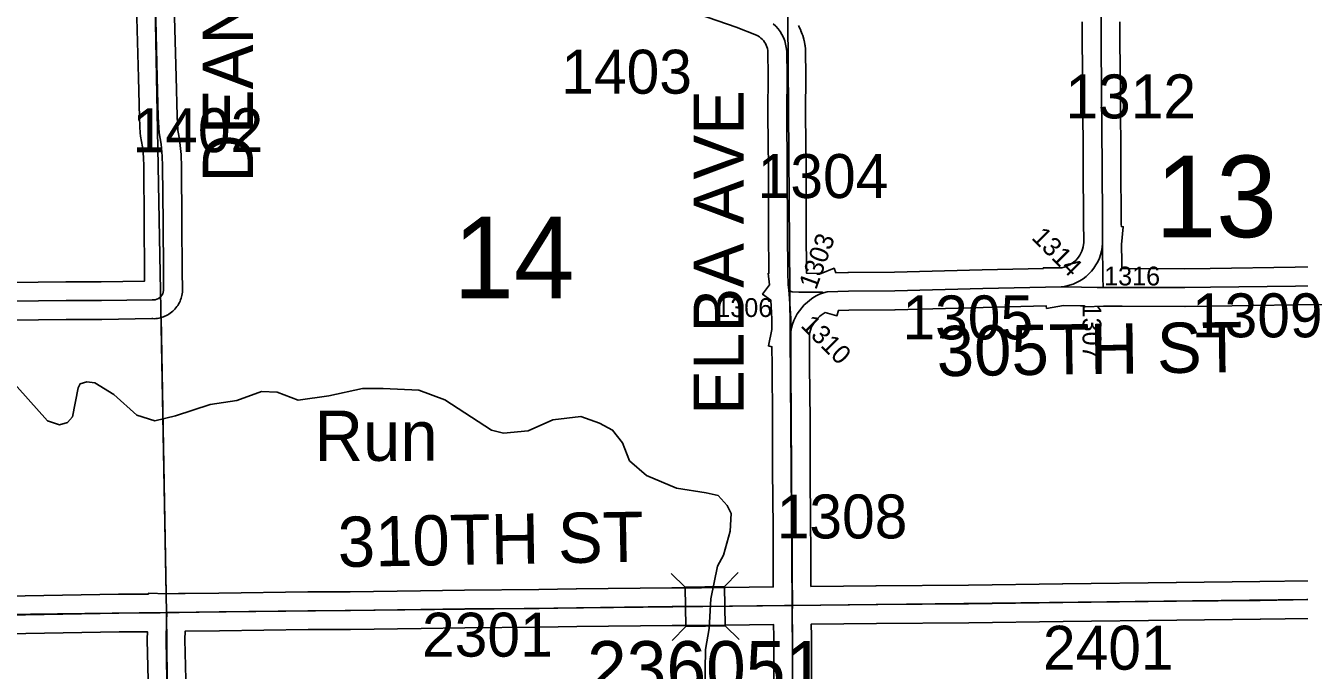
# Model space of a CAD drawing. Extents: x 23.6 to 68.7, y -63 to -29.
# Drawn here: x 36.588 to 38.618, y -54.804 to -53.776 of the extents above; entities that cross this region are included whole.
import ezdxf

# ---------------------------------------------------------------- set-up
doc = ezdxf.new("R2010")
doc.units = 0
for name, color, linetype in [('tdCoHydroRiver', 7, 'Continuous'), ('tdCoHydroTxtLg', 7, 'Continuous'), ('tdCoSecRdNmbr', 7, 'Continuous'), ('tdCoSecRdTxt', 7, 'Continuous'), ('tdCoSecRteBand', 7, 'Continuous'), ('tdCoSecRteCL', 7, 'Continuous'), ('tdCoSectLine', 7, 'Continuous'), ('tdCoSectLinePart', 7, 'Continuous'), ('tdCoSectNmbr', 7, 'Continuous'), ('tdCoStrucSec', 7, 'Continuous'), ('tdCoStrucSecFHWANum', 7, 'Continuous'), ('tdCoSurfAsphalt', 7, 'Continuous'), ('tdCoSurfGravel', 7, 'Continuous')]:
    doc.layers.add(name, color=color, linetype=linetype)

msp = doc.modelspace()

# ---------------------------------------------------------------- linework, layer by layer
at = {"layer": 'tdCoHydroRiver'}
msp.add_lwpolyline([(37.6684, -54.9672), (37.6715, -54.7699), (37.6775, -54.7367), (37.6803, -54.6893), (37.691, -54.6371), (37.7003, -54.6197), (37.711, -54.5817), (37.7124, -54.5533), (37.706, -54.5407), (37.6916, -54.525), (37.6727, -54.5205), (37.6252, -54.513), (37.5777, -54.4928), (37.5507, -54.4694), (37.5394, -54.441), (37.5235, -54.4206), (37.5029, -54.4097), (37.4728, -54.3989), (37.4286, -54.404), (37.3893, -54.4217), (37.3499, -54.4252), (37.3309, -54.4206), (37.2563, -54.3723), (37.2151, -54.3568), (37.1583, -54.3541), (37.1251, -54.3544), (37.0716, -54.3659), (37.0227, -54.3726), (36.9894, -54.3602), (36.9642, -54.3588), (36.9248, -54.3734), (36.8823, -54.38), (36.8272, -54.3978), (36.7941, -54.406), (36.7656, -54.3968), (36.729, -54.3639), (36.6989, -54.3452), (36.6862, -54.3437), (36.6752, -54.347), (36.6721, -54.3533), (36.663, -54.3992), (36.6552, -54.4087), (36.6426, -54.4119), (36.6236, -54.4058), (36.5615, -54.3368)], dxfattribs=at)
at = {"layer": 'tdCoSecRteBand'}
for points in [[(36.5193, -54.1857), (36.6526, -54.1843), (36.6528, -54.1843), (36.653, -54.1843), (36.7089, -54.1843), (36.7781, -54.1832), (36.778, -54.1686), (36.7774, -54.0907), (36.7766, -54.0006), (36.7763, -53.9859), (36.7747, -53.9693), (36.7716, -53.9525), (36.7713, -53.9506), (36.7712, -53.9486), (36.7698, -53.9232), (36.7698, -53.9228), (36.7697, -53.9223), (36.7682, -53.8594), (36.7682, -53.8594), (36.7682, -53.8594), (36.7654, -53.7449)], [(36.8254, -53.7436), (36.8281, -53.8579), (36.8297, -53.9204), (36.831, -53.9435), (36.834, -53.9597), (36.8342, -53.961), (36.8343, -53.9624), (36.8361, -53.9813), (36.8362, -53.9823), (36.8362, -53.9834), (36.8366, -53.9993), (36.8366, -53.9996), (36.8366, -53.9998), (36.8374, -54.0902), (36.8374, -54.0902), (36.8374, -54.0902), (36.838, -54.1681), (36.838, -54.1681), (36.838, -54.1682), (36.8382, -54.1954), (36.8382, -54.1956), (36.8382, -54.1959), (36.8382, -54.1985), (36.8382, -54.2009), (36.8378, -54.2033), (36.8373, -54.2059), (36.8369, -54.2083), (36.8361, -54.2105), (36.8353, -54.213), (36.8345, -54.2153), (36.8334, -54.2174), (36.8321, -54.2198), (36.831, -54.2219), (36.8295, -54.2238), (36.8279, -54.2259), (36.8264, -54.2278), (36.8247, -54.2295), (36.8228, -54.2313), (36.821, -54.2329), (36.819, -54.2343), (36.8169, -54.2358), (36.8149, -54.2371), (36.8127, -54.2381), (36.8103, -54.2393), (36.8081, -54.2403), (36.8058, -54.2409), (36.8033, -54.2416), (36.8009, -54.2423), (36.7985, -54.2426), (36.7959, -54.2429), (36.7935, -54.2432), (36.7911, -54.243), (36.7894, -54.243), (36.7097, -54.2443), (36.7094, -54.2443), (36.7092, -54.2443), (36.6531, -54.2443), (36.5199, -54.2457)], [(36.5582, -54.6853), (36.7365, -54.6821), (36.7367, -54.6821), (36.7368, -54.6821), (36.7841, -54.6817), (36.7842, -54.6806), (36.8135, -54.6813), (36.8323, -54.6809), (36.8325, -54.6809), (36.8325, -54.6809), (36.8428, -54.6807), (36.8428, -54.6808), (36.8965, -54.6801), (37.0379, -54.6784), (37.038, -54.6784), (37.0381, -54.6784), (37.1057, -54.678), (37.2178, -54.6766), (37.2876, -54.6754), (37.2877, -54.6754), (37.2879, -54.6754), (37.4063, -54.6746), (37.4657, -54.6736), (37.4658, -54.6736), (37.4659, -54.6736), (37.618, -54.6718), (37.6181, -54.6718), (37.6182, -54.6718), (37.6654, -54.6716), (37.7797, -54.6703), (37.7797, -54.6701), (37.7797, -54.6701), (37.7795, -54.6618), (37.7795, -54.6614), (37.7795, -54.6609), (37.7797, -54.6059), (37.7792, -54.5761), (37.7792, -54.5759), (37.7792, -54.5757), (37.7786, -54.4836), (37.7786, -54.4835), (37.7786, -54.4835), (37.7784, -54.4058), (37.7776, -54.3176), (37.7776, -54.3175), (37.7776, -54.3174), (37.7775, -54.2877), (37.7719, -54.2865), (37.7774, -54.2602), (37.7774, -54.2436), (37.7757, -54.2135), (37.7627, -54.2041), (37.7735, -54.1891), (37.7715, -54.1707), (37.7727, -54.1706), (37.7726, -54.1702), (37.7726, -54.1695), (37.7722, -54.1034), (37.7722, -54.1034), (37.7722, -54.1034), (37.7719, -54.0032), (37.7711, -53.9191), (37.7711, -53.9188), (37.7711, -53.9185), (37.7717, -53.8515), (37.7711, -53.8229), (37.7711, -53.8228), (37.7711, -53.8227), (37.771, -53.8185), (37.7707, -53.8157), (37.7702, -53.8128), (37.7694, -53.8101), (37.7683, -53.8074), (37.767, -53.8048), (37.7655, -53.8024), (37.7638, -53.8), (37.7619, -53.7979), (37.7598, -53.7959), (37.7576, -53.7941), (37.7552, -53.7926), (37.7531, -53.7914), (37.7203, -53.7789), (37.6312, -53.7476)], [(37.8197, -53.7758), (37.8202, -53.777), (37.8227, -53.782), (37.8233, -53.7832), (37.8238, -53.7844), (37.8258, -53.7896), (37.8263, -53.7909), (37.8266, -53.7921), (37.8282, -53.7975), (37.8285, -53.7988), (37.8288, -53.8001), (37.8299, -53.8055), (37.8301, -53.8068), (37.8302, -53.8081), (37.8308, -53.8137), (37.831, -53.815), (37.831, -53.8163), (37.8311, -53.8218), (37.8316, -53.8507), (37.8317, -53.8511), (37.8317, -53.8516), (37.8311, -53.9188), (37.8318, -54.0027), (37.8318, -54.0028), (37.8318, -54.0029), (37.8322, -54.1031), (37.8326, -54.1685), (37.8328, -54.1708), (37.8558, -54.171)], [(37.8558, -54.171), (37.8766, -54.1628), (37.8795, -54.17), (37.8985, -54.1694), (37.8989, -54.1694), (37.8993, -54.1694), (37.9727, -54.1687), (38.1125, -54.1651), (38.1125, -54.1651), (38.1126, -54.1651), (38.2101, -54.1629), (38.2101, -54.162), (38.2374, -54.1623), (38.2396, -54.1619), (38.2431, -54.1611), (38.2464, -54.1599), (38.2497, -54.1585), (38.2529, -54.1568), (38.2559, -54.1548), (38.2587, -54.1527), (38.2614, -54.1503), (38.2638, -54.1476), (38.2661, -54.1448), (38.2681, -54.1419), (38.2698, -54.1387), (38.2713, -54.1355), (38.2725, -54.1321), (38.2734, -54.1286), (38.2741, -54.1251), (38.2744, -54.122), (38.2741, -54.0867), (38.2741, -54.0867), (38.2741, -54.0867), (38.2734, -54.0014), (38.2734, -54.0014), (38.2734, -54.0013), (38.2726, -53.8838), (38.2718, -53.802), (38.2718, -53.8018), (38.2718, -53.8016), (38.2719, -53.77)], [(38.3319, -53.77), (38.3318, -53.8016), (38.3326, -53.8833), (38.3326, -53.8833), (38.3326, -53.8834), (38.3334, -54.0009), (38.3341, -54.0862), (38.3341, -54.0931), (38.3342, -54.0962), (38.3373, -54.0965), (38.3344, -54.1247), (38.3347, -54.1531), (38.3348, -54.1633), (38.4352, -54.1635), (38.4757, -54.163), (38.611, -54.1612), (38.6689, -54.1602)], [(38.6699, -54.2202), (38.6119, -54.2212), (38.6119, -54.2212), (38.6118, -54.2212), (38.4765, -54.223), (38.4765, -54.223), (38.4765, -54.223), (38.4357, -54.2235), (38.4355, -54.2235), (38.4353, -54.2235), (38.3354, -54.2233), (38.3058, -54.2233), (38.2763, -54.2242), (38.2763, -54.2233), (38.2754, -54.2233), (38.2754, -54.2228), (38.2704, -54.2226), (38.2695, -54.2226), (38.2695, -54.2226), (38.2421, -54.2223), (38.2151, -54.2268), (38.2144, -54.2228), (38.114, -54.2251), (37.974, -54.2287), (37.9737, -54.2287), (37.9735, -54.2287), (37.9002, -54.2294), (37.8833, -54.2299), (37.881, -54.2384), (37.8621, -54.2334), (37.8591, -54.2351), (37.8561, -54.2373), (37.8532, -54.2396), (37.8504, -54.2422), (37.8479, -54.245), (37.8456, -54.2479), (37.8436, -54.251), (37.8417, -54.2543), (37.8402, -54.2577), (37.8388, -54.2612), (37.8378, -54.2648), (37.8374, -54.2664), (37.8375, -54.2933), (37.8376, -54.3171), (37.8384, -54.4054), (37.8384, -54.4055), (37.8384, -54.4056), (37.8386, -54.4833), (37.8391, -54.5751), (37.8397, -54.6051), (37.8397, -54.6055), (37.8397, -54.6059), (37.8395, -54.6606), (37.8397, -54.6695)], [(37.8397, -54.6695), (37.9434, -54.6685), (37.9435, -54.6685), (37.9435, -54.6685), (38.0906, -54.6674), (38.2407, -54.6653), (38.2408, -54.6653), (38.2408, -54.6653), (38.4219, -54.6632), (38.4219, -54.6632), (38.422, -54.6632), (38.5547, -54.662), (38.6337, -54.6607)], [(38.6346, -54.7206), (38.5556, -54.722), (38.5555, -54.722), (38.5554, -54.722), (38.4226, -54.7232), (38.2415, -54.7253), (38.0914, -54.7274), (38.0912, -54.7274), (38.0911, -54.7274), (37.944, -54.7285), (37.84, -54.7295), (37.8403, -54.7485), (37.8403, -54.7487), (37.8403, -54.749), (37.8403, -54.7966), (37.8409, -54.8997)], [(36.7835, -54.8187), (36.7823, -54.7545), (36.7823, -54.7538), (36.7823, -54.7531), (36.7826, -54.7417), (36.7375, -54.7421), (36.5592, -54.7453)], [(37.7809, -54.9), (37.7803, -54.7969), (37.7803, -54.7968), (37.7803, -54.7967), (37.7803, -54.7492), (37.78, -54.7303), (37.666, -54.7316), (37.6659, -54.7316), (37.6658, -54.7316), (37.6186, -54.7318), (37.4666, -54.7336), (37.4071, -54.7346), (37.407, -54.7346), (37.4068, -54.7346), (37.2884, -54.7354), (37.2187, -54.7366), (37.2187, -54.7366), (37.2186, -54.7366), (37.1063, -54.738), (37.1062, -54.738), (37.1062, -54.738), (37.0386, -54.7384), (36.8972, -54.7401), (36.8972, -54.7401), (36.8972, -54.7401), (36.8427, -54.7408), (36.8423, -54.7541), (36.8435, -54.8177)]]:
    msp.add_lwpolyline(points, dxfattribs=at)
at = {"layer": 'tdCoSecRteCL'}
for points in [[(38.3044, -54.1233), (38.3041, -54.0865), (38.3034, -54.0011), (38.3026, -53.8836), (38.3018, -53.8017), (38.3019, -53.7698), (38.3014, -53.7361), (38.301, -53.6936), (38.3004, -53.6405), (38.2988, -53.5205), (38.2978, -53.4363), (38.2968, -53.3126), (38.2952, -53.202), (38.294, -53.0848), (38.2925, -52.9801), (38.2927, -52.8684), (38.2911, -52.7672), (38.2904, -52.7124), (38.2902, -52.6963)], [(36.5196, -54.2157), (36.653, -54.2143), (36.7092, -54.2143), (36.7899, -54.213), (36.7925, -54.2131), (36.7951, -54.2128), (36.7976, -54.2121), (36.8, -54.211), (36.8022, -54.2095), (36.8041, -54.2077), (36.8057, -54.2056), (36.8069, -54.2033), (36.8078, -54.2008), (36.8082, -54.1982), (36.8082, -54.1956), (36.808, -54.1684), (36.8074, -54.0904), (36.8066, -54.0001), (36.8062, -53.9841), (36.8045, -53.9652), (36.8011, -53.947), (36.7997, -53.9216), (36.7982, -53.8586), (36.7954, -53.7442)], [(37.8046, -54.1974), (37.8036, -54.1887), (37.8026, -54.1693), (37.8022, -54.1032), (37.8019, -54.003), (37.8011, -53.9188), (37.8017, -53.8513), (37.8011, -53.8223), (37.801, -53.8168), (37.8004, -53.8112), (37.7993, -53.8058), (37.7978, -53.8005), (37.7958, -53.7953), (37.7933, -53.7903), (37.7905, -53.7856), (37.7872, -53.7811), (37.7835, -53.777), (37.7794, -53.7732)], [(38.2398, -54.1923), (38.2457, -54.1913), (38.2516, -54.1899), (38.2573, -54.1879), (38.2628, -54.1855), (38.2681, -54.1827), (38.2732, -54.1794), (38.278, -54.1757), (38.2825, -54.1717), (38.2866, -54.1673), (38.2903, -54.1625), (38.2937, -54.1575), (38.2966, -54.1523), (38.2991, -54.1468), (38.3012, -54.1411), (38.3027, -54.1353), (38.3038, -54.1293), (38.3044, -54.1233)], [(38.3054, -54.1933), (38.3049, -54.1774), (38.3044, -54.1233)], [(37.8598, -54.2017), (37.8657, -54.2005), (37.8995, -54.1994), (37.9732, -54.1987), (38.1133, -54.1951), (38.2384, -54.1923), (38.2398, -54.1923)], [(38.2398, -54.1923), (38.2709, -54.1926), (38.2959, -54.1933), (38.3054, -54.1933)], [(38.3054, -54.1933), (38.4353, -54.1935), (38.4761, -54.193), (38.6114, -54.1912), (38.6694, -54.1902), (38.7757, -54.1889), (38.8097, -54.1886)], [(37.8074, -54.2633), (37.8074, -54.2427), (37.8052, -54.2035), (37.8046, -54.1974)], [(37.8046, -54.1974), (37.808, -54.1999), (37.8098, -54.2004), (37.8205, -54.2007), (37.8573, -54.201), (37.8573, -54.201), (37.8598, -54.2017)], [(37.8598, -54.2017), (37.8535, -54.2041), (37.8481, -54.2068), (37.8429, -54.2098), (37.838, -54.2133), (37.8334, -54.2171), (37.829, -54.2212), (37.825, -54.2256), (37.8213, -54.2304), (37.8179, -54.2354), (37.815, -54.2406), (37.8125, -54.2461), (37.8104, -54.2517), (37.8087, -54.2575), (37.8074, -54.2633)], [(37.81, -54.6998), (37.8103, -54.689), (37.8095, -54.661), (37.8097, -54.6057), (37.8092, -54.5755), (37.8086, -54.4834), (37.8084, -54.4057), (37.8076, -54.3173), (37.8074, -54.2633)], [(37.81, -54.6998), (37.9437, -54.6985), (38.0909, -54.6974), (38.2411, -54.6953), (38.4222, -54.6932), (38.5551, -54.692), (38.6342, -54.6906), (38.7225, -54.69), (38.8257, -54.6882), (38.8863, -54.6873), (38.9826, -54.6869), (39.0659, -54.686), (39.1617, -54.6849), (39.2937, -54.6836), (39.3618, -54.6834), (39.4362, -54.6828), (39.5222, -54.6815), (39.6327, -54.6801), (39.7607, -54.679), (39.7779, -54.6789)], [(36.8134, -54.7113), (36.8329, -54.7109), (36.8969, -54.7101), (37.0383, -54.7084), (37.106, -54.708), (37.2182, -54.7066), (37.2881, -54.7054), (37.4066, -54.7046), (37.4662, -54.7036), (37.6183, -54.7018), (37.6657, -54.7016), (37.7977, -54.7001), (37.81, -54.6998)], [(37.8109, -54.8999), (37.8103, -54.7967), (37.8103, -54.749), (37.8097, -54.7105), (37.81, -54.6998)], [(35.8156, -54.7235), (35.8485, -54.7237), (35.9953, -54.7218), (36.0479, -54.7212), (36.2097, -54.7198), (36.3648, -54.7178), (36.4107, -54.7176), (36.5587, -54.7153), (36.7371, -54.7121), (36.8031, -54.7115), (36.8134, -54.7113)], [(36.8304, -56.2111), (36.8306, -56.2034), (36.8296, -56.1579), (36.8273, -56.0464), (36.8263, -55.94), (36.8243, -55.8408), (36.8233, -55.7491), (36.8229, -55.6708), (36.8231, -55.6514), (36.8221, -55.5593), (36.82, -55.4429), (36.8184, -55.3399), (36.8172, -55.2663), (36.8168, -55.1775), (36.8166, -55.103), (36.8154, -55.0114), (36.8144, -54.9151), (36.8135, -54.8183), (36.8123, -54.754), (36.8131, -54.7258), (36.8134, -54.7113)]]:
    msp.add_lwpolyline(points, dxfattribs=at)
at = {"layer": 'tdCoSectLine'}
for points in [[(37.8024, -53.6942), (37.8096, -54.6998)], [(36.7946, -53.7151), (36.8131, -54.7113)], [(36.8131, -54.7113), (37.8096, -54.6998)], [(37.8096, -54.6998), (38.8119, -54.6885)], [(37.8096, -54.6998), (37.8135, -55.2962), (37.8293, -55.7011)], [(35.8152, -54.7235), (36.8131, -54.7113)], [(36.8131, -54.7113), (36.8228, -55.7112)]]:
    msp.add_lwpolyline(points, dxfattribs=at)
at = {"layer": 'tdCoSectLinePart'}
msp.add_lwpolyline([(36.8044, -54.2411), (36.8125, -54.6812)], dxfattribs=at)
at = {"layer": 'tdCoStrucSec'}
for p, q in [((37.6394, -54.6706), (37.617, -54.6488)), ((37.702, -54.6699), (37.7239, -54.6475)), ((37.6402, -54.7332), (37.6183, -54.7556)), ((37.7028, -54.7325), (37.7252, -54.7544))]:
    msp.add_line(p, q, dxfattribs=at)
msp.add_lwpolyline([(37.6394, -54.6706), (37.702, -54.6699), (37.7028, -54.7325), (37.6402, -54.7332)], close=True, dxfattribs=at)
at = {"layer": 'tdCoSurfAsphalt'}
msp.add_lwpolyline([(36.5587, -54.7153), (36.7371, -54.7121), (36.8031, -54.7115), (36.8134, -54.7113), (36.8329, -54.7109), (36.8969, -54.7101), (37.0383, -54.7084), (37.106, -54.708), (37.2182, -54.7066), (37.2881, -54.7054), (37.4066, -54.7046), (37.4662, -54.7036), (37.6183, -54.7018), (37.6657, -54.7016), (37.7977, -54.7001), (37.81, -54.6998), (37.9437, -54.6985), (38.0909, -54.6974), (38.2411, -54.6953), (38.4222, -54.6932), (38.5551, -54.692), (38.6342, -54.6906)], dxfattribs=at)
at = {"layer": 'tdCoSurfGravel'}
for points in [[(36.8069, -54.2033), (36.8078, -54.2008), (36.8082, -54.1982), (36.8082, -54.1956), (36.808, -54.1684), (36.8074, -54.0904), (36.8066, -54.0001), (36.8062, -53.9841), (36.8045, -53.9652), (36.8011, -53.947), (36.7997, -53.9216), (36.7982, -53.8586), (36.7954, -53.7442), (36.7938, -53.6424), (36.7932, -53.5576), (36.792, -53.4672), (36.7911, -53.3926), (36.7903, -53.3171), (36.7891, -53.2198), (36.7881, -53.1354), (36.7873, -53.0433), (36.7859, -52.9677), (36.7865, -52.9597)], [(38.3044, -54.1233), (38.3041, -54.0865), (38.3034, -54.0011), (38.3026, -53.8836), (38.3018, -53.8017), (38.3019, -53.7698), (38.3014, -53.7361), (38.301, -53.6936)], [(37.8004, -53.8112), (37.7993, -53.8058), (37.7978, -53.8005), (37.7958, -53.7953), (37.7933, -53.7903), (37.7905, -53.7856), (37.7872, -53.7811), (37.7835, -53.777), (37.7794, -53.7732)], [(37.8046, -54.1974), (37.8036, -54.1887), (37.8026, -54.1693), (37.8022, -54.1032), (37.8019, -54.003), (37.8011, -53.9188), (37.8017, -53.8513), (37.8011, -53.8223), (37.801, -53.8168), (37.8004, -53.8112)], [(38.2398, -54.1923), (38.2457, -54.1913), (38.2516, -54.1899), (38.2573, -54.1879), (38.2628, -54.1855), (38.2681, -54.1827), (38.2732, -54.1794), (38.278, -54.1757), (38.2825, -54.1717), (38.2866, -54.1673), (38.2903, -54.1625), (38.2937, -54.1575), (38.2966, -54.1523), (38.2991, -54.1468), (38.3012, -54.1411), (38.3027, -54.1353), (38.3038, -54.1293), (38.3044, -54.1233)], [(38.3054, -54.1933), (38.3049, -54.1774), (38.3044, -54.1233)], [(37.8573, -54.201), (37.8573, -54.201), (37.8598, -54.2017), (37.8657, -54.2005), (37.8995, -54.1994), (37.9732, -54.1987), (38.1133, -54.1951), (38.2384, -54.1923), (38.2398, -54.1923)], [(38.2398, -54.1923), (38.2709, -54.1926), (38.2959, -54.1933), (38.3054, -54.1933)], [(38.3054, -54.1933), (38.4353, -54.1935), (38.4761, -54.193), (38.6114, -54.1912), (38.6694, -54.1902), (38.7757, -54.1889), (38.8097, -54.1886), (38.8098, -54.1886)], [(35.809, -54.2221), (35.8233, -54.2225), (35.8894, -54.2219), (35.9342, -54.2216), (36.0528, -54.2201), (36.0976, -54.2197), (36.2452, -54.2183), (36.3598, -54.2169), (36.5196, -54.2157), (36.653, -54.2143), (36.7092, -54.2143), (36.7899, -54.213), (36.7925, -54.2131), (36.7951, -54.2128), (36.7976, -54.2121), (36.8, -54.211), (36.8022, -54.2095), (36.8041, -54.2077), (36.8057, -54.2056), (36.8069, -54.2033)], [(37.8074, -54.2633), (37.8074, -54.2427), (37.8052, -54.2035), (37.8046, -54.1974)], [(37.8046, -54.1974), (37.808, -54.1999), (37.8098, -54.2004), (37.8205, -54.2007), (37.8573, -54.201)], [(37.8598, -54.2017), (37.8535, -54.2041), (37.8481, -54.2068), (37.8429, -54.2098), (37.838, -54.2133), (37.8334, -54.2171), (37.829, -54.2212), (37.825, -54.2256), (37.8213, -54.2304), (37.8179, -54.2354), (37.815, -54.2406), (37.8125, -54.2461), (37.8104, -54.2517), (37.8087, -54.2575), (37.8074, -54.2633)], [(37.81, -54.6998), (37.8103, -54.689), (37.8095, -54.661), (37.8097, -54.6057), (37.8092, -54.5755), (37.8086, -54.4834), (37.8084, -54.4057), (37.8076, -54.3173), (37.8074, -54.2633)], [(37.8109, -54.8999), (37.8103, -54.7967), (37.8103, -54.749), (37.8097, -54.7105), (37.81, -54.6998)], [(36.8304, -56.2111), (36.8306, -56.2034), (36.8296, -56.1579), (36.8273, -56.0464), (36.8263, -55.94), (36.8243, -55.8408), (36.8233, -55.7491), (36.8229, -55.6708), (36.8231, -55.6514), (36.8221, -55.5593), (36.82, -55.4429), (36.8184, -55.3399), (36.8172, -55.2663), (36.8168, -55.1775), (36.8166, -55.103), (36.8154, -55.0114), (36.8144, -54.9151), (36.8135, -54.8183), (36.8123, -54.754), (36.8131, -54.7258), (36.8134, -54.7113)]]:
    msp.add_lwpolyline(points, dxfattribs=at)

# ---------------------------------------------------------------- texts
at = {"layer": 'tdCoHydroTxtLg'}
msp.add_text('Run', height=0.08, rotation=0.0291, dxfattribs=at).set_placement((37.0488, -54.4696))
at = {"layer": 'tdCoSecRdNmbr'}
for s, height, rotation, p in [('1403', 0.07, 0.0294, (37.4418, -53.8847)), ('1312', 0.07, 0.03, (38.245, -53.924)), ('1402', 0.07, 0.0289, (36.7588, -53.9778)), ('1304', 0.07, 0.0296, (37.7548, -54.0509)), ('1303', 0.03, 70.0285, (37.8478, -54.1983)), ('1314', 0.03, 315.0293, (38.1897, -54.1152)), ('1316', 0.03, 0.03, (38.3067, -54.1901)), ('1306', 0.03, 0.0295, (37.6888, -54.2404)), ('1305', 0.07, 0.0298, (37.9854, -54.2761)), ('1309', 0.07, 0.0302, (38.4466, -54.2728)), ('1307', 0.03, 270.0287, (38.2724, -54.219)), ('1310', 0.03, 315.029, (37.822, -54.2553)), ('1308', 0.07, 0.0297, (37.7851, -54.5932)), ('2301', 0.07, 0.0292, (37.22, -54.7815)), ('2401', 0.07, 0.03, (38.2092, -54.8023))]:
    msp.add_text(s, height=height, rotation=rotation, dxfattribs=at).set_placement(p)
at = {"layer": 'tdCoSecRdTxt'}
for s, rotation, p in [('DEAN AVE', 90, (36.9508, -54.0263)), ('ELBA AVE', 90, (37.7326, -54.3961)), ('305TH ST', 0.8016, (38.0405, -54.3348)), ('310TH ST', 1.0051, (37.0864, -54.6388))]:
    msp.add_text(s, height=0.08, rotation=rotation, dxfattribs=at).set_placement(p)
at = {"layer": 'tdCoSectNmbr'}
for s, rotation, p in [('13', 0.0301, (38.3886, -54.1133)), ('14', 0.0292, (37.2697, -54.2106))]:
    msp.add_text(s, height=0.13, rotation=rotation, dxfattribs=at).set_placement(p)
at = {"layer": 'tdCoStrucSecFHWANum'}
msp.add_text('236051', height=0.085, dxfattribs=at).set_placement((37.4829, -54.8417))

doc.saveas('drawing.dxf')
